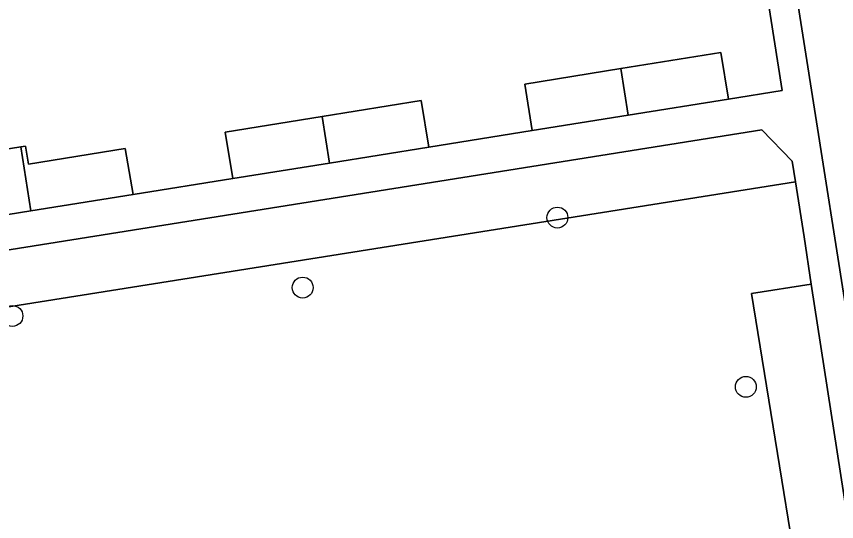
# Model space of a CAD drawing. Extents: x 160077 to 160948, y 386481 to 387498.
# Drawn here: x 160544.36 to 160582.77, y 387104.54 to 387128.2 of the extents above; entities that cross this region are included whole.
import ezdxf

# ---------------------------------------------------------------- set-up
doc = ezdxf.new("R2010")
doc.units = 0
for name, color, linetype in [('IMGEO_Boom', 7, 'Continuous'), ('IMGEO_Erf', 7, 'Continuous'), ('IMGEO_Groenvoorziening', 7, 'Continuous'), ('IMGEO_Pand', 7, 'Continuous'), ('IMGEO_Voetpad_open', 7, 'Continuous')]:
    doc.layers.add(name, color=color, linetype=linetype)

msp = doc.modelspace()

# ---------------------------------------------------------------- linework, layer by layer
at = {"layer": 'IMGEO_Boom'}
for centre in [(160569.693, 387118.779), (160557.764, 387115.499), (160544.169, 387114.171), (160578.519, 387110.85)]:
    msp.add_circle(centre, 0.489, dxfattribs=at)
at = {"layer": 'IMGEO_Erf'}
for points in [[(160599.798, 387151.446), (160577.918, 387148.033), (160587.001, 387090.478), (160608.755, 387093.814)], [(160580.214, 387124.725), (160578.799, 387133.783)], [(160572.667, 387125.755), (160577.349, 387126.505), (160577.698, 387124.323)], [(160568.515, 387122.853), (160568.166, 387125.034), (160572.667, 387125.755)], [(160577.698, 387124.323), (160580.214, 387124.725)], [(160558.678, 387123.514), (160563.319, 387124.257), (160563.668, 387122.075)], [(160554.485, 387120.605), (160554.136, 387122.786), (160558.678, 387123.514)], [(160563.668, 387122.075), (160568.515, 387122.853)], [(160539.312, 387118.175), (160538.833, 387121.167), (160544.563, 387122.085)], [(160544.563, 387122.085), (160544.788, 387122.121), (160544.923, 387121.282), (160549.446, 387122.007), (160549.828, 387119.859)], [(160549.828, 387119.859), (160554.485, 387120.605)]]:
    msp.add_lwpolyline(points, dxfattribs=at)
at = {"layer": 'IMGEO_Groenvoorziening'}
for points in [[(160534.737, 387113.131), (160580.846, 387120.446), (160580.694, 387121.428), (160579.265, 387122.896), (160536.166, 387116.022), (160536.002, 387115.989), (160535.842, 387115.941), (160535.687, 387115.879), (160535.539, 387115.803), (160535.397, 387115.715), (160535.264, 387115.614), (160535.141, 387115.501), (160535.028, 387115.378), (160534.926, 387115.246), (160534.837, 387115.105), (160534.76, 387114.956), (160534.698, 387114.802), (160534.649, 387114.642), (160534.615, 387114.478), (160534.595, 387114.313), (160534.591, 387114.146), (160534.601, 387113.979), (160534.626, 387113.814), (160534.629, 387113.8)], [(160584.322, 387097.934), (160581.584, 387115.663), (160578.776, 387115.218), (160582.014, 387095.328), (160582.465, 387095.4), (160582.66, 387095.44), (160582.852, 387095.497), (160583.037, 387095.572), (160583.215, 387095.662), (160583.384, 387095.768), (160583.543, 387095.889), (160583.69, 387096.023), (160583.825, 387096.17), (160583.946, 387096.329), (160584.053, 387096.498), (160584.144, 387096.675), (160584.219, 387096.86), (160584.277, 387097.051), (160584.318, 387097.246), (160584.341, 387097.445), (160584.346, 387097.644), (160584.334, 387097.843)]]:
    msp.add_lwpolyline(points, close=True, dxfattribs=at)
msp.add_lwpolyline([(160540.468, 387088.738), (160579.446, 387094.921), (160582.014, 387095.328), (160578.776, 387115.218), (160581.584, 387115.663), (160581.243, 387117.876), (160580.846, 387120.446), (160534.737, 387113.131)], dxfattribs=at)
at = {"layer": 'IMGEO_Pand'}
for points in [[(160577.698, 387124.323), (160577.349, 387126.505), (160572.667, 387125.755), (160573.008, 387123.572)], [(160573.008, 387123.572), (160572.667, 387125.755), (160568.166, 387125.034), (160568.515, 387122.853)], [(160563.668, 387122.075), (160563.319, 387124.257), (160558.678, 387123.514), (160559.019, 387121.331)], [(160559.019, 387121.331), (160558.678, 387123.514), (160554.136, 387122.786), (160554.485, 387120.605)], [(160545.031, 387119.091), (160544.563, 387122.085), (160538.833, 387121.167), (160539.312, 387118.175)], [(160549.828, 387119.859), (160549.446, 387122.007), (160544.923, 387121.282), (160544.788, 387122.121), (160544.563, 387122.085), (160545.031, 387119.091)]]:
    msp.add_lwpolyline(points, close=True, dxfattribs=at)
at = {"layer": 'IMGEO_Voetpad_open'}
for points in [[(160577.918, 387148.033), (160576.566, 387147.818), (160577.19, 387143.831), (160578.799, 387133.783), (160580.214, 387124.725), (160577.698, 387124.323), (160573.008, 387123.572), (160568.515, 387122.853), (160563.668, 387122.075), (160559.019, 387121.331), (160554.485, 387120.605), (160549.828, 387119.859), (160545.031, 387119.091), (160539.312, 387118.175), (160534.118, 387117.343), (160530.896, 387137.578)], [(160608.755, 387093.814), (160587.001, 387090.478), (160577.918, 387148.033)], [(160536.166, 387116.022), (160579.265, 387122.896), (160580.694, 387121.428), (160580.846, 387120.446), (160581.243, 387117.876), (160581.584, 387115.663), (160584.322, 387097.934)]]:
    msp.add_lwpolyline(points, dxfattribs=at)

doc.saveas('drawing.dxf')
